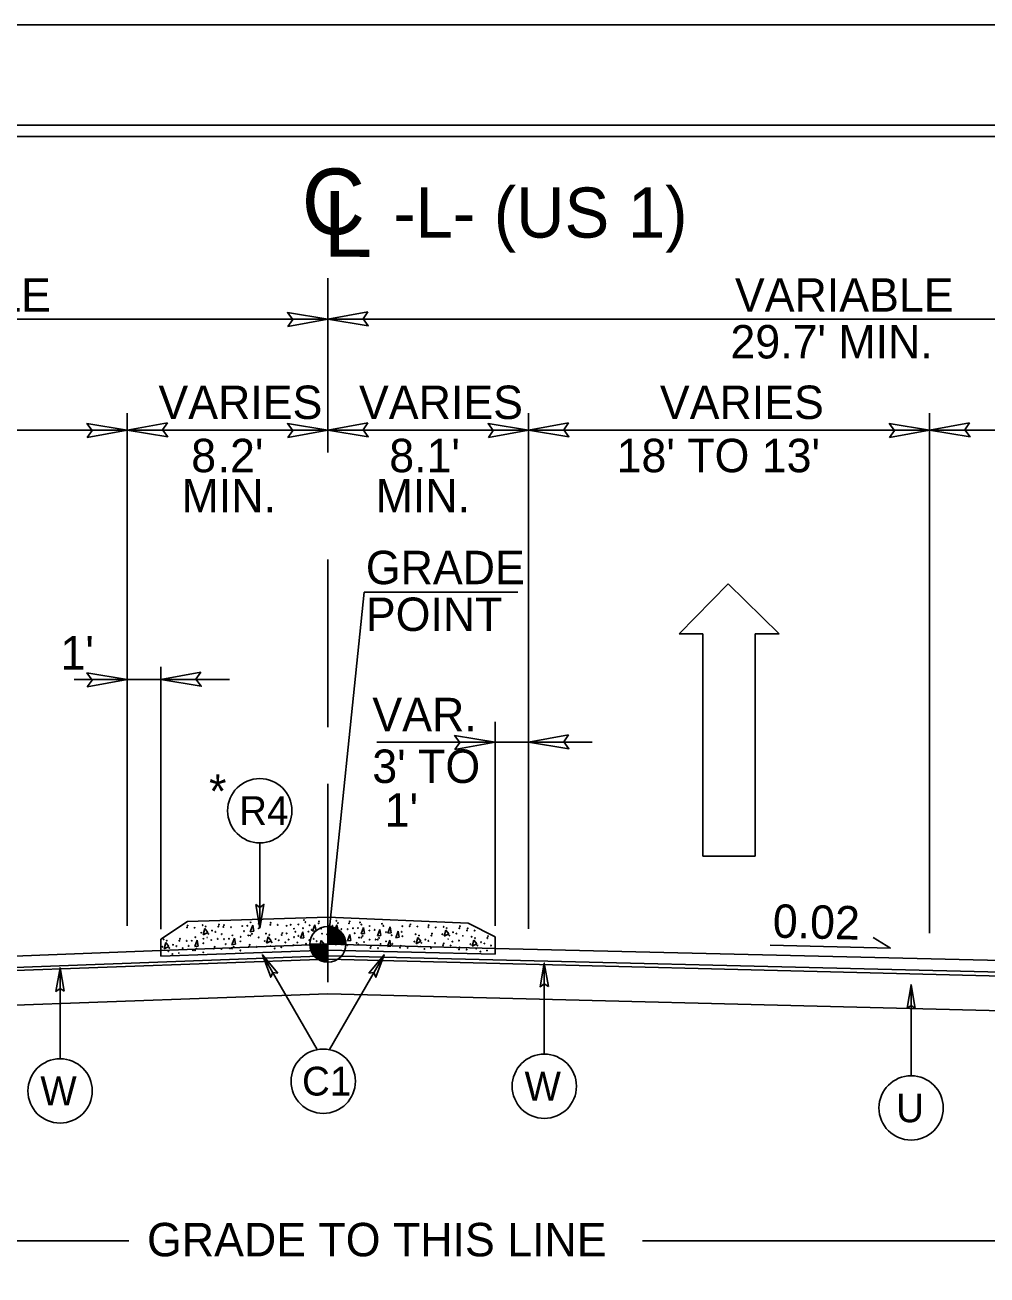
# Model space of a CAD drawing. Extents: x 573748 to 574632, y -54663 to -53209.
# Drawn here: x 574071.2 to 574114.4, y -53499.8 to -53443.7 of the extents above; entities that cross this region are included whole.
import ezdxf

# ---------------------------------------------------------------- set-up
doc = ezdxf.new("R2010")
doc.units = 0
for name, color, linetype in [('Prop Dimension', 7, 'Continuous'), ('Prop Dimension Text', 7, 'Continuous'), ('Prop Lane Arrow CELL', 7, 'Continuous'), ('Prop Terminator CELL', 7, 'Continuous'), ('Sheet Cutting Line CELL', 7, 'Continuous'), ('Sheet Plot Border Inside CELL', 7, 'Continuous'), ('Sheet Plot Border Outside CELL', 7, 'Continuous'), ('Sheet Typical CELL', 7, 'Continuous'), ('Typical Arrow Superelevation CELL', 7, 'Continuous'), ('Typical Curb CELL', 7, 'Continuous'), ('Typical Grade Point Symbol CELL', 7, 'Continuous'), ('Typical ID Circle CELL', 7, 'Continuous'), ('Typical Pavement Slope CELL', 7, 'Continuous'), ('Typical Terminator CELL', 7, 'Continuous'), ('Typical Text Centerline CELL', 7, 'Continuous'), ('Typical Text ID Circle CELL', 7, 'Continuous')]:
    doc.layers.add(name, color=color, linetype=linetype)

# ---------------------------------------------------------------- blocks, each defined once
blk = doc.blocks.new('CENTERLINE TEXT CL')
at = {"layer": 'Typical Text Centerline CELL'}
blk.add_text('C', height=1.64, dxfattribs=at).set_placement((-0.546, -0.261))
blk.add_text('L', height=1.641, rotation=359.9469, dxfattribs=at).set_placement((-0.001, -0.821))

msp = doc.modelspace()

# ---------------------------------------------------------------- linework, layer by layer
at = {"layer": 'Prop Dimension'}
for p, q in [((574084.793, -53462.891), (574084.793, -53455.055)), ((574048.793, -53456.901), (574084.793, -53456.901)), ((574084.793, -53456.901), (574129.793, -53456.901)), ((574075.793, -53484.128), (574075.793, -53461.122)), ((574093.793, -53484.264), (574093.793, -53461.122)), ((574111.793, -53484.451), (574111.793, -53461.122)), ((574048.793, -53461.883), (574075.793, -53461.883)), ((574075.793, -53461.883), (574084.793, -53461.883)), ((574084.793, -53461.883), (574093.793, -53461.883)), ((574093.793, -53461.883), (574111.793, -53461.883)), ((574111.793, -53461.883), (574129.793, -53461.883)), ((574084.793, -53475.215), (574084.793, -53467.688)), ((574077.293, -53484.276), (574077.293, -53472.5)), ((574073.415, -53473.075), (574080.379, -53473.075)), ((574092.293, -53484.125), (574092.293, -53474.974)), ((574086.995, -53475.885), (574096.654, -53475.885)), ((574084.793, -53486.654), (574084.793, -53477.748)), ((574084.793, -53483.738), (574078.501, -53483.936)), ((574084.793, -53483.738), (574091.085, -53484.01)), ((574078.501, -53483.936), (574077.293, -53484.726)), ((574091.085, -53484.01), (574092.293, -53484.627)), ((574077.293, -53485.496), (574077.293, -53484.726)), ((574092.293, -53485.397), (574092.293, -53484.627)), ((574084.793, -53485.215), (574077.293, -53485.496)), ((574084.793, -53485.215), (574092.293, -53485.397)), ((574052.956, -53486.77), (574084.793, -53485.62)), ((574084.793, -53485.62), (574125.63, -53486.653)), ((574052.956, -53488.327), (574084.793, -53487.177)), ((574084.793, -53487.177), (574125.63, -53488.21))]:
    msp.add_line(p, q, dxfattribs=at)
for points in [[(574093.314, -53469.158), (574086.425, -53469.158), (574084.793, -53484.958)], [(574075.859, -53498.261), (574062.03, -53498.261), (574052.158, -53488.284)], [(574098.908, -53498.261), (574117.282, -53498.261), (574126.729, -53488.078)]]:
    msp.add_lwpolyline(points, dxfattribs=at)
at = {"layer": 'Prop Lane Arrow CELL'}
for p, q in [((574100.549, -53471.027), (574102.757, -53468.783)), ((574102.757, -53468.783), (574105.037, -53471.027)), ((574101.617, -53471.027), (574100.549, -53471.027)), ((574101.617, -53481.002), (574101.617, -53471.027)), ((574105.037, -53471.027), (574103.969, -53471.027)), ((574103.969, -53471.027), (574103.969, -53481.002)), ((574103.969, -53481.002), (574101.617, -53481.002))]:
    msp.add_line(p, q, dxfattribs=at)
at = {"layer": 'Prop Terminator CELL'}
for points in [[(574082.996, -53457.234), (574084.793, -53456.901), (574082.978, -53456.604), (574083.213, -53456.922)], [(574086.589, -53456.568), (574084.793, -53456.901), (574086.607, -53457.198), (574086.373, -53456.881)], [(574073.996, -53462.216), (574075.793, -53461.883), (574073.978, -53461.586), (574074.213, -53461.903)], [(574077.589, -53461.55), (574075.793, -53461.883), (574077.607, -53462.18), (574077.373, -53461.863)], [(574082.996, -53462.216), (574084.793, -53461.883), (574082.978, -53461.586), (574083.213, -53461.903)], [(574086.589, -53461.55), (574084.793, -53461.883), (574086.607, -53462.18), (574086.373, -53461.863)], [(574091.996, -53462.216), (574093.793, -53461.883), (574091.978, -53461.586), (574092.213, -53461.903)], [(574095.589, -53461.55), (574093.793, -53461.883), (574095.607, -53462.18), (574095.373, -53461.863)], [(574109.996, -53462.216), (574111.793, -53461.883), (574109.978, -53461.586), (574110.213, -53461.903)], [(574113.589, -53461.55), (574111.793, -53461.883), (574113.607, -53462.18), (574113.373, -53461.863)], [(574073.996, -53473.408), (574075.793, -53473.075), (574073.978, -53472.778), (574074.213, -53473.095)], [(574079.089, -53472.742), (574077.293, -53473.075), (574079.107, -53473.372), (574078.873, -53473.055)], [(574090.496, -53476.218), (574092.293, -53475.885), (574090.478, -53475.588), (574090.713, -53475.905)], [(574095.589, -53475.552), (574093.793, -53475.885), (574095.607, -53476.182), (574095.373, -53475.864)]]:
    msp.add_lwpolyline(points, close=True, dxfattribs=at)
at = {"layer": 'Sheet Cutting Line CELL'}
msp.add_line((574280.971, -53443.697), (573944.171, -53443.697), dxfattribs=at)
at = {"layer": 'Sheet Plot Border Inside CELL'}
msp.add_lwpolyline([(574280.071, -53448.187), (573946.771, -53448.187), (573946.771, -53659.207), (574280.071, -53659.207)], close=True, dxfattribs=at)
at = {"layer": 'Sheet Plot Border Outside CELL'}
msp.add_lwpolyline([(574280.971, -53443.697), (573944.171, -53443.697), (573944.171, -53663.697), (574280.971, -53663.697)], close=True, dxfattribs=at)
at = {"layer": 'Sheet Typical CELL'}
msp.add_lwpolyline([(574277.571, -53448.697), (573977.571, -53448.697), (573977.571, -53658.697), (574277.571, -53658.697)], close=True, dxfattribs=at)
at = {"layer": 'Typical Arrow Superelevation CELL'}
for q in [(574104.642, -53484.994), (574109.254, -53484.649)]:
    msp.add_line((574110.035, -53485.126), q, dxfattribs=at)
at = {"layer": 'Typical Curb CELL'}
for p, q in [((574079.193, -53484.526), (574079.27, -53484.248)), ((574079.404, -53484.421), (574079.193, -53484.526)), ((574079.27, -53484.248), (574079.404, -53484.421)), ((574081.311, -53484.393), (574081.418, -53484.1)), ((574081.465, -53484.37), (574081.311, -53484.393)), ((574081.418, -53484.1), (574081.465, -53484.37)), ((574083.565, -53484.685), (574083.673, -53484.392)), ((574083.673, -53484.392), (574083.72, -53484.662)), ((574084.106, -53484.373), (574084.213, -53484.08)), ((574084.26, -53484.35), (574084.106, -53484.373)), ((574084.213, -53484.08), (574084.26, -53484.35)), ((574085.092, -53484.372), (574085.2, -53484.079)), ((574085.247, -53484.349), (574085.092, -53484.372)), ((574085.2, -53484.079), (574085.247, -53484.349)), ((574086.281, -53484.492), (574086.388, -53484.2)), ((574086.435, -53484.47), (574086.281, -53484.492)), ((574086.388, -53484.2), (574086.435, -53484.47)), ((574087.021, -53484.58), (574087.129, -53484.287)), ((574087.129, -53484.287), (574087.176, -53484.557)), ((574087.483, -53484.459), (574087.591, -53484.166)), ((574087.637, -53484.436), (574087.483, -53484.459)), ((574087.591, -53484.166), (574087.637, -53484.436)), ((574087.842, -53484.661), (574087.95, -53484.368)), ((574087.95, -53484.368), (574087.996, -53484.638)), ((574090.008, -53484.599), (574090.085, -53484.321)), ((574090.085, -53484.321), (574090.219, -53484.494)), ((574077.444, -53485.161), (574077.521, -53484.882)), ((574077.521, -53484.882), (574077.655, -53485.055)), ((574078.823, -53485.062), (574078.931, -53484.769)), ((574078.978, -53485.039), (574078.823, -53485.062)), ((574078.931, -53484.769), (574078.978, -53485.039)), ((574080.489, -53484.977), (574080.597, -53484.684)), ((574080.644, -53484.954), (574080.489, -53484.977)), ((574080.597, -53484.684), (574080.644, -53484.954)), ((574082.041, -53484.903), (574082.119, -53484.624)), ((574082.252, -53484.797), (574082.041, -53484.903)), ((574082.119, -53484.624), (574082.252, -53484.797)), ((574083.72, -53484.662), (574083.565, -53484.685)), ((574084.414, -53485.064), (574084.491, -53484.785)), ((574084.625, -53484.958), (574084.414, -53485.064)), ((574084.491, -53484.785), (574084.625, -53484.958)), ((574085.673, -53484.809), (574085.78, -53484.516)), ((574085.827, -53484.786), (574085.673, -53484.809)), ((574085.78, -53484.516), (574085.827, -53484.786)), ((574087.176, -53484.557), (574087.021, -53484.58)), ((574087.464, -53485.063), (574087.571, -53484.77)), ((574087.618, -53485.04), (574087.464, -53485.063)), ((574087.571, -53484.77), (574087.618, -53485.04)), ((574087.996, -53484.638), (574087.842, -53484.661)), ((574088.757, -53484.93), (574088.834, -53484.651)), ((574088.968, -53484.824), (574088.757, -53484.93)), ((574088.834, -53484.651), (574088.968, -53484.824)), ((574090.219, -53484.494), (574090.008, -53484.599)), ((574091.267, -53485.045), (574091.344, -53484.766)), ((574091.478, -53484.939), (574091.267, -53485.045)), ((574091.344, -53484.766), (574091.478, -53484.939)), ((574077.655, -53485.055), (574077.444, -53485.161))]:
    msp.add_line(p, q, dxfattribs=at)
for centre in [(574083.719, -53483.866), (574084.401, -53483.93), (574085.171, -53483.904), (574085.765, -53483.93), (574078.473, -53484.201), (574078.501, -53484.114), (574078.81, -53484.211), (574079.111, -53484.434), (574079.167, -53484.1), (574079.314, -53484.159), (574079.425, -53484.488), (574079.596, -53484.344), (574079.743, -53484.402), (574079.873, -53484.162), (574079.901, -53484.074), (574080.108, -53484.178), (574080.136, -53484.091), (574080.445, -53484.188), (574080.948, -53484.137), (574081.029, -53484.363), (574081.174, -53484.127), (574081.327, -53483.972), (574081.381, -53484.482), (574081.687, -53484.24), (574081.694, -53484.037), (574082.015, -53484.477), (574082.204, -53484.079), (574082.232, -53483.991), (574082.541, -53484.088), (574082.749, -53484.451), (574082.939, -53484.471), (574082.943, -53484.124), (574083.127, -53484.082), (574083.27, -53484.256), (574083.332, -53484.395), (574083.468, -53484.065), (574083.67, -53484.235), (574083.788, -53483.964), (574083.921, -53484.39), (574083.969, -53484.106), (574084.069, -53484.311), (574084.373, -53484.017), (574084.485, -53484.257), (574084.536, -53484.478), (574084.792, -53484.114), (574084.993, -53484.131), (574085.24, -53484.002), (574085.402, -53484.277), (574085.677, -53484.277), (574085.737, -53484.017), (574085.918, -53484.237), (574085.999, -53484.462), (574086.144, -53484.226), (574086.228, -53483.973), (574086.297, -53484.071), (574086.657, -53484.339), (574086.664, -53484.136), (574086.885, -53484.313), (574087.217, -53484.035), (574087.286, -53484.133), (574087.397, -53484.413), (574088.11, -53484.397), (574088.127, -53484.149), (574088.469, -53484.149), (574088.497, -53484.062), (574088.807, -53484.159), (574089.294, -53484.189), (574089.322, -53484.101), (574089.465, -53484.478), (574089.631, -53484.199), (574089.982, -53484.173), (574090.129, -53484.232), (574090.411, -53484.417), (574090.558, -53484.475), (574090.688, -53484.235), (574090.716, -53484.147), (574091.04, -53484.334), (574091.068, -53484.246), (574091.377, -53484.343), (574077.418, -53484.735), (574077.565, -53484.793), (574077.847, -53484.978), (574077.994, -53485.036), (574078.124, -53484.796), (574078.152, -53484.709), (574078.461, -53484.806), (574078.542, -53485.031), (574078.687, -53484.795), (574078.84, -53484.64), (574079.2, -53484.908), (574079.207, -53484.705), (574079.563, -53484.764), (574079.854, -53484.716), (574080.033, -53484.499), (574080.127, -53484.721), (574080.208, -53484.947), (574080.352, -53484.71), (574080.506, -53484.555), (574080.865, -53484.823), (574080.873, -53484.621), (574081.221, -53484.559), (574081.288, -53484.974), (574081.318, -53484.559), (574081.692, -53484.649), (574081.959, -53484.81), (574082.162, -53484.535), (574082.273, -53484.864), (574082.444, -53484.72), (574082.591, -53484.779), (574082.721, -53484.538), (574082.881, -53484.875), (574083.031, -53484.744), (574083.244, -53484.993), (574083.275, -53484.634), (574083.415, -53484.877), (574083.467, -53484.583), (574083.804, -53484.934), (574083.955, -53484.777), (574084.162, -53484.712), (574084.285, -53484.817), (574084.755, -53484.51), (574084.845, -53484.916), (574084.858, -53484.764), (574085.028, -53484.519), (574085.079, -53484.885), (574085.151, -53484.963), (574085.19, -53484.657), (574085.416, -53484.902), (574085.482, -53484.609), (574085.596, -53484.843), (574085.668, -53484.996), (574086.079, -53484.886), (574086.152, -53484.964), (574086.191, -53484.658), (574086.288, -53484.658), (574086.351, -53484.581), (574086.414, -53484.855), (574086.661, -53484.749), (574086.731, -53485.03), (574086.932, -53484.745), (574087.028, -53484.745), (574087.092, -53484.669), (574087.155, -53484.943), (574087.402, -53484.823), (574087.655, -53484.551), (574087.68, -53484.939), (574088.063, -53485.019), (574088.137, -53484.595), (574088.675, -53484.837), (574088.731, -53484.504), (574088.878, -53484.562), (574088.988, -53484.891), (574089.16, -53484.747), (574089.307, -53484.805), (574089.436, -53484.565), (574089.597, -53484.902), (574089.926, -53484.507), (574089.965, -53485.001), (574089.993, -53484.914), (574090.24, -53484.561), (574090.302, -53485.011), (574090.378, -53484.837), (574090.669, -53484.789), (574090.848, -53484.572), (574091.185, -53484.952), (574091.241, -53484.619), (574091.388, -53484.677), (574091.499, -53485.006), (574091.67, -53484.862), (574091.817, -53484.921), (574091.947, -53484.68), (574091.975, -53484.593), (574092.107, -53485.017), (574077.362, -53485.068), (574077.676, -53485.122), (574077.814, -53485.398), (574078.105, -53485.351), (574078.284, -53485.133), (574078.734, -53485.227), (574078.831, -53485.227), (574078.894, -53485.15), (574079.204, -53485.318), (574079.678, -53485.154), (574079.706, -53485.067), (574080.016, -53485.164), (574080.4, -53485.142), (574080.496, -53485.142), (574080.56, -53485.066), (574080.87, -53485.233), (574081.259, -53485.062), (574081.597, -53485.072), (574082.411, -53485.14), (574082.702, -53485.093), (574086.702, -53485.118), (574087.04, -53485.127), (574088.035, -53485.106), (574088.372, -53485.116), (574089.126, -53485.167), (574089.418, -53485.12), (574090.676, -53485.185), (574090.704, -53485.098), (574091.013, -53485.195), (574091.637, -53485.282), (574091.928, -53485.235)]:
    msp.add_ellipse(centre, major_axis=(0.0001, 0.0192), ratio=0.533333, dxfattribs=at)
for centre in [(574079.377, -53484.669), (574082.225, -53485.045), (574090.192, -53484.742), (574077.628, -53485.303), (574088.941, -53485.072), (574091.451, -53485.188)]:
    msp.add_ellipse(centre, major_axis=(-0.0001, -0.0219), ratio=0.533333, start_param=2.050606, end_param=4.270718, dxfattribs=at)
at = {"layer": 'Typical Grade Point Symbol CELL'}
for p, q in [((574084.793, -53484.958), (574084.793, -53484.152)), ((574083.987, -53484.958), (574084.793, -53484.958)), ((574084.791, -53485.764), (574084.793, -53484.958)), ((574084.793, -53484.958), (574084.791, -53485.764)), ((574085.599, -53484.958), (574084.793, -53484.958))]:
    msp.add_line(p, q, dxfattribs=at)
for points in [[(574084.8, -53484.152), (574084.8, -53484.152), (574084.8, -53484.958)], [(574084.816, -53484.152), (574084.816, -53484.958)], [(574084.832, -53484.154), (574084.832, -53484.958)], [(574084.848, -53484.154), (574084.848, -53484.958)], [(574084.865, -53484.156), (574084.865, -53484.958)], [(574084.881, -53484.158), (574084.881, -53484.958)], [(574084.897, -53484.159), (574084.897, -53484.958)], [(574084.913, -53484.161), (574084.913, -53484.958)], [(574084.929, -53484.163), (574084.929, -53484.958)], [(574084.945, -53484.166), (574084.945, -53484.958)], [(574084.961, -53484.17), (574084.961, -53484.958)], [(574084.977, -53484.174), (574084.977, -53484.958)], [(574084.994, -53484.177), (574084.994, -53484.958)], [(574085.01, -53484.183), (574085.01, -53484.958)], [(574085.026, -53484.186), (574085.026, -53484.958)], [(574085.042, -53484.192), (574085.042, -53484.958)], [(574085.058, -53484.197), (574085.058, -53484.958)], [(574085.074, -53484.202), (574085.074, -53484.958)], [(574085.09, -53484.209), (574085.09, -53484.958)], [(574085.106, -53484.217), (574085.106, -53484.958)], [(574085.122, -53484.224), (574085.122, -53484.958)], [(574085.139, -53484.231), (574085.139, -53484.958)], [(574085.155, -53484.238), (574085.155, -53484.958)], [(574085.171, -53484.247), (574085.171, -53484.958)], [(574085.187, -53484.256), (574085.187, -53484.958)], [(574085.203, -53484.265), (574085.203, -53484.958)], [(574085.219, -53484.274), (574085.219, -53484.958)], [(574085.235, -53484.285), (574085.235, -53484.958)], [(574085.251, -53484.295), (574085.251, -53484.958)], [(574085.267, -53484.308), (574085.267, -53484.958)], [(574085.284, -53484.319), (574085.284, -53484.958)], [(574085.3, -53484.331), (574085.3, -53484.958)], [(574085.316, -53484.345), (574085.316, -53484.958)], [(574085.332, -53484.36), (574085.332, -53484.958)], [(574085.348, -53484.374), (574085.348, -53484.958)], [(574085.364, -53484.39), (574085.364, -53484.958)], [(574085.38, -53484.406), (574085.38, -53484.958)], [(574085.396, -53484.424), (574085.396, -53484.958)], [(574085.412, -53484.444), (574085.412, -53484.958)], [(574085.429, -53484.464), (574085.429, -53484.958)], [(574083.991, -53484.958), (574083.991, -53485.046)], [(574084.007, -53484.958), (574084.007, -53485.14)], [(574084.023, -53484.958), (574084.023, -53485.198)], [(574084.039, -53484.958), (574084.039, -53485.246)], [(574084.055, -53484.958), (574084.055, -53485.284)], [(574084.071, -53484.958), (574084.071, -53485.318)], [(574084.088, -53484.958), (574084.088, -53485.348)], [(574084.104, -53484.958), (574084.104, -53485.377)], [(574084.12, -53484.958), (574084.12, -53485.402)], [(574084.136, -53484.958), (574084.136, -53485.425)], [(574084.152, -53484.958), (574084.152, -53485.447)], [(574084.168, -53484.958), (574084.168, -53485.466)], [(574084.184, -53484.958), (574084.184, -53485.486)], [(574084.2, -53484.958), (574084.2, -53485.504)], [(574084.216, -53484.958), (574084.216, -53485.522)], [(574084.233, -53484.958), (574084.233, -53485.538)], [(574084.249, -53484.958), (574084.249, -53485.552)], [(574084.265, -53484.958), (574084.265, -53485.567)], [(574084.281, -53484.958), (574084.281, -53485.581)], [(574084.297, -53484.958), (574084.297, -53485.593)], [(574084.313, -53484.958), (574084.313, -53485.606)], [(574084.329, -53484.958), (574084.329, -53485.617)], [(574084.345, -53484.958), (574084.345, -53485.627)], [(574084.361, -53484.958), (574084.361, -53485.638)], [(574084.378, -53484.958), (574084.378, -53485.649)], [(574084.394, -53484.958), (574084.394, -53485.658)], [(574084.41, -53484.958), (574084.41, -53485.667)], [(574084.426, -53484.958), (574084.426, -53485.676)], [(574084.442, -53484.958), (574084.442, -53485.683)], [(574084.458, -53484.958), (574084.458, -53485.69)], [(574084.474, -53484.958), (574084.474, -53485.697)], [(574084.49, -53484.958), (574084.49, -53485.704)], [(574084.506, -53484.958), (574084.506, -53485.712)], [(574084.523, -53484.958), (574084.523, -53485.717)], [(574084.539, -53484.958), (574084.539, -53485.722)], [(574084.555, -53484.958), (574084.555, -53485.728)], [(574084.571, -53484.958), (574084.571, -53485.731)], [(574084.587, -53484.958), (574084.587, -53485.737)], [(574084.603, -53484.958), (574084.603, -53485.74)], [(574084.619, -53484.958), (574084.619, -53485.744)], [(574084.635, -53484.958), (574084.635, -53485.747)], [(574084.651, -53484.958), (574084.651, -53485.751)], [(574084.668, -53484.958), (574084.668, -53485.753)], [(574084.684, -53484.958), (574084.684, -53485.756)], [(574084.7, -53484.958), (574084.7, -53485.758)], [(574084.716, -53484.958), (574084.716, -53485.76)], [(574084.732, -53484.958), (574084.732, -53485.762)], [(574084.748, -53484.958), (574084.748, -53485.762)], [(574084.764, -53484.958), (574084.764, -53485.764)], [(574084.78, -53484.958), (574084.78, -53485.764), (574084.78, -53485.764)], [(574085.445, -53484.485), (574085.445, -53484.958)], [(574085.461, -53484.508), (574085.461, -53484.958)], [(574085.477, -53484.534), (574085.477, -53484.958)], [(574085.493, -53484.56), (574085.493, -53484.958)], [(574085.509, -53484.589), (574085.509, -53484.958)], [(574085.525, -53484.623), (574085.525, -53484.958)], [(574085.541, -53484.661), (574085.541, -53484.958)], [(574085.557, -53484.705), (574085.557, -53484.958)], [(574085.574, -53484.761), (574085.574, -53484.958)], [(574085.59, -53484.843), (574085.59, -53484.958)]]:
    msp.add_lwpolyline(points, dxfattribs=at)
msp.add_circle((574084.792, -53484.958), 0.806, dxfattribs=at)
for start, end in [(359.9905, 89.9905), (179.9905, 269.9905)]:
    msp.add_arc((574084.792, -53484.958), 0.806, start, end, dxfattribs=at)
at = {"layer": 'Typical ID Circle CELL'}
for p, q in [((574081.738, -53480.405), (574081.738, -53484.231)), ((574084.312, -53489.686), (574081.859, -53485.426)), ((574084.86, -53489.686), (574087.312, -53485.426)), ((574072.776, -53490.096), (574072.776, -53486.013)), ((574094.504, -53489.887), (574094.504, -53485.804)), ((574110.963, -53490.859), (574110.963, -53486.776))]:
    msp.add_line(p, q, dxfattribs=at)
for centre in [(574081.738, -53478.962), (574084.586, -53491.103), (574094.504, -53491.33), (574072.776, -53491.539), (574110.963, -53492.302)]:
    msp.add_circle(centre, 1.443, dxfattribs=at)
at = {"layer": 'Typical Pavement Slope CELL'}
for p, q in [((574084.793, -53484.958), (574077.293, -53485.238)), ((574084.793, -53484.958), (574092.293, -53485.139)), ((574077.293, -53485.238), (574048.793, -53486.305)), ((574084.793, -53485.472), (574048.806, -53486.818)), ((574084.793, -53485.472), (574129.793, -53486.562)), ((574092.293, -53485.139), (574129.793, -53486.048))]:
    msp.add_line(p, q, dxfattribs=at)
at = {"layer": 'Typical Terminator CELL'}
for points in [[(574081.556, -53483.177), (574081.738, -53484.231), (574081.925, -53483.171), (574081.738, -53483.306)], [(574082.543, -53486.249), (574081.859, -53485.426), (574082.226, -53486.438), (574082.321, -53486.228)], [(574086.629, -53486.249), (574087.312, -53485.426), (574086.946, -53486.438), (574086.851, -53486.228)], [(574072.958, -53487.067), (574072.776, -53486.013), (574072.589, -53487.073), (574072.776, -53486.938)], [(574094.685, -53486.858), (574094.504, -53485.804), (574094.316, -53486.864), (574094.504, -53486.729)], [(574110.781, -53487.83), (574110.963, -53486.776), (574111.15, -53487.836), (574110.963, -53487.701)]]:
    msp.add_lwpolyline(points, close=True, dxfattribs=at)

# ---------------------------------------------------------------- block references
at = {"layer": 'Prop Dimension', "xscale": 1.8000000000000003, "yscale": 1.8000000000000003}
msp.add_blockref('CENTERLINE TEXT CL', (574084.596, -53452.623), dxfattribs=at)

# ---------------------------------------------------------------- texts
at = {"layer": 'Prop Dimension'}
msp.add_text('GRADE TO THIS LINE', height=1.5, rotation=360, dxfattribs=at).set_placement((574076.679, -53498.961))
at = {"layer": 'Prop Dimension Text'}
for s, height, p in [('-L- (US 1)', 2.25, (574087.724, -53453.24)), ('VARIABLE', 1.5, (574062.557, -53456.563)), ('VARIABLE', 1.5, (574103.057, -53456.563)), ("29.7' MIN.", 1.5, (574102.856, -53458.663)), ('VARIES', 1.5, (574077.189, -53461.381)), ('VARIES', 1.5, (574086.189, -53461.381)), ('VARIES', 1.5, (574099.689, -53461.381)), ('8', 1.5, (574078.66, -53463.769)), (".2'", 1.5, (574079.846, -53463.769)), ("8.1'", 1.5, (574087.547, -53463.769)), ("18' TO 13'", 1.5, (574097.748, -53463.769)), ('MIN.', 1.5, (574078.227, -53465.569)), ('MIN.', 1.5, (574086.934, -53465.569)), ('GRADE', 1.5, (574086.496, -53468.795)), ('POINT', 1.5, (574086.496, -53470.895)), ("1'", 1.5, (574072.795, -53472.624)), ('VAR.', 1.5, (574086.789, -53475.394)), ("3' TO", 1.5, (574086.785, -53477.716)), ('*', 1.5, (574079.461, -53478.835)), (" 1'", 1.5, (574086.785, -53479.682))]:
    msp.add_text(s, height=height, dxfattribs=at).set_placement(p)
msp.add_text('0.02', height=1.5, rotation=358.6002, dxfattribs=at).set_placement((574104.742, -53484.655))
at = {"layer": 'Typical Text ID Circle CELL'}
for s, height, p in [('R4', 1.2912, (574080.815, -53479.605)), ('C1', 1.2912, (574083.633, -53491.745)), ('W', 1.291, (574071.892, -53492.181)), ('W', 1.291, (574093.619, -53491.972)), ('U', 1.291, (574110.292, -53492.945))]:
    msp.add_text(s, height=height, dxfattribs=at).set_placement(p)

doc.saveas('drawing.dxf')
